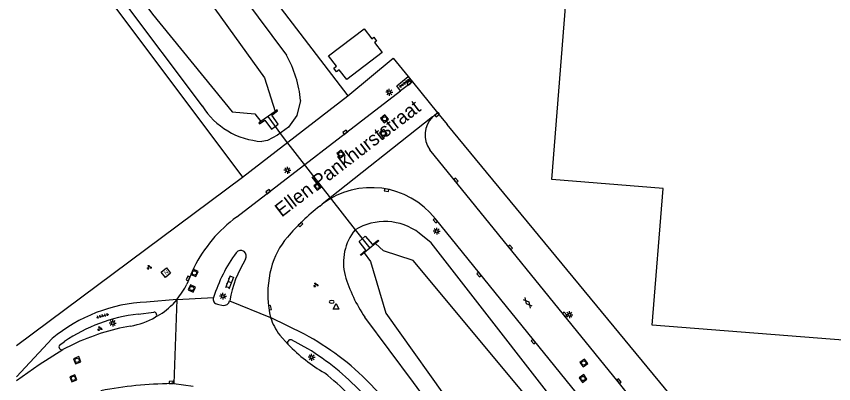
# Model space of a CAD drawing. Extents: x 131000 to 133013, y 393000 to 396501.
# Drawn here: x 131000 to 131146.8, y 394386.9 to 394452.9 of the extents above; entities that cross this region are included whole.
import ezdxf

# ---------------------------------------------------------------- set-up
doc = ezdxf.new("R2010")
doc.units = 0
for name, color, linetype in [('gg-afsc-hekwerk', 7, 'Continuous'), ('gg-anno-openbare ruimte label', 7, 'Continuous'), ('gg-bbg-bijgebouw', 7, 'Continuous'), ('gg-bbg-luifel en loopbrug', 7, 'Continuous'), ('gg-knt-verharding', 7, 'Continuous'), ('gg-kntw-bovenkant insteek waterloop', 7, 'Continuous'), ('gg-kntw-waterlijn', 7, 'Continuous'), ('gg-kwrk-duiker nz buis', 7, 'Continuous'), ('gg-kwrk-uitstroombak niveau min 01', 7, 'Continuous'), ('gt-grn-groengrens', 7, 'Continuous'), ('gt-grn-weggrens', 7, 'Continuous'), ('gt-symb-brandkraan', 7, 'Continuous'), ('gt-symb-gesloten verharding', 7, 'Continuous'), ('gt-symb-groenvak', 7, 'Continuous'), ('gt-symb-klinker verharding', 7, 'Continuous'), ('gt-symb-kolk', 7, 'Continuous'), ('gt-symb-lichtmast', 7, 'Continuous'), ('gt-symb-nortonput', 7, 'Continuous'), ('gt-symb-rioolschacht', 7, 'Continuous'), ('gt-symb-tegel verharding', 7, 'Continuous'), ('gt-symb-waterafsluiter', 7, 'Continuous')]:
    doc.layers.add(name, color=color, linetype=linetype)

# ---------------------------------------------------------------- blocks, each defined once
blk = doc.blocks.new('gt0-KOLK')
at = {"layer": 'gt-symb-kolk'}
blk.add_lwpolyline([(0, 0), (0.37, 0), (0.37, 0.4), (-0.38, 0.4), (-0.38, 0), (0, 0)], dxfattribs=at)
blk = doc.blocks.new('gt0-LMAST')
at = {"layer": 'gt-symb-lichtmast'}
for p, q in [((-0.18, 0.17), (-0.45, 0.44)), ((-0.01, 0.25), (-0.01, 0.62)), ((0.17, 0.17), (0.44, 0.44)), ((-0.26, 0), (-0.63, 0)), ((-0.18, -0.18), (-0.45, -0.45)), ((-0.01, -0.25), (-0.01, -0.63)), ((0.44, -0.45), (0.17, -0.18)), ((0.24, 0), (0.62, 0))]:
    blk.add_line(p, q, dxfattribs=at)
blk.add_circle((-0.01, 0), 0.25, dxfattribs=at)
blk = doc.blocks.new('gt0-RS')
at = {"layer": 'gt-symb-rioolschacht'}
blk.add_lwpolyline([(-0.5, -0.5), (0.5, -0.5), (0.5, 0.5), (-0.5, 0.5)], close=True, dxfattribs=at)
blk.add_circle((0, 0), 0.375, dxfattribs=at)
blk = doc.blocks.new('gt0-KL1')
at = {"layer": 'gt-symb-klinker verharding'}
for p, q in [((-1.15, 0.3), (1.15, 0.3)), ((-1, -0.3), (-1, 0.3)), ((-0.5, 0.3), (-0.5, 0.45)), ((0, -0.3), (0, 0.3)), ((0.5, 0.3), (0.5, 0.45)), ((1, -0.3), (1, 0.3)), ((-1.15, -0.3), (1.15, -0.3)), ((-0.5, -0.45), (-0.5, -0.3)), ((0.5, -0.45), (0.5, -0.3))]:
    blk.add_line(p, q, dxfattribs=at)
blk = doc.blocks.new('gt0-NPUT')
at = {"layer": 'gt-symb-nortonput'}
blk.add_lwpolyline([(-0.57, -0.61), (-0.57, 0.59), (0.63, 0.59), (0.63, -0.61)], close=True, dxfattribs=at)
blk.add_text('N', height=0.7, dxfattribs=at).set_placement((-0.22, -0.38))
blk = doc.blocks.new('gt0-WAFSL')
at = {"layer": 'gt-symb-waterafsluiter'}
for p, q in [((-0.5, -0.33), (0, 0.67)), ((0, 0.67), (0.5, -0.33)), ((0.5, -0.33), (-0.5, -0.33))]:
    blk.add_line(p, q, dxfattribs=at)
blk = doc.blocks.new('gt0-BR')
at = {"layer": 'gt-symb-brandkraan'}
for centre, radius, start, end in [((-0.24, 0), 0.206, 107.5669, 252.4331), ((0.6, -2.66), 3, 106.892, 107.5669), ((0, -0.69), 0.938, 73.108, 106.892), ((-0.6, -2.66), 3, 72.4331, 73.108), ((0.24, 0), 0.206, 287.567, 72.4331), ((0.6, 2.66), 3, 252.4331, 253.108), ((0, 0.69), 0.938, 253.108, 286.8921), ((-0.6, 2.66), 3, 286.8921, 287.567)]:
    blk.add_arc(centre, radius, start, end, dxfattribs=at)
blk = doc.blocks.new('gt0-GRVAK')
at = {"layer": 'gt-symb-groenvak'}
for p, q in [((-0.11, 0.19), (-0.23, 0.24)), ((-0.18, 0.15), (0.09, 0.15)), ((-0.09, 0.21), (-0.16, 0.32)), ((-0.05, 0.21), (-0.05, 0.39)), ((0, 0.21), (0.06, 0.32)), ((0.02, 0.19), (0.13, 0.24)), ((0.26, -0.05), (0.2, 0.06)), ((0.31, -0.05), (0.31, 0.13)), ((0.35, -0.05), (0.41, 0.06)), ((-0.24, -0.23), (-0.36, -0.18)), ((-0.32, -0.26), (-0.05, -0.26)), ((-0.23, -0.21), (-0.29, -0.09)), ((-0.18, -0.2), (-0.18, -0.02)), ((-0.14, -0.21), (-0.07, -0.09)), ((-0.12, -0.23), (0, -0.18)), ((0.24, -0.07), (0.12, -0.02)), ((0.17, -0.11), (0.44, -0.11)), ((0.37, -0.07), (0.49, -0.02))]:
    blk.add_line(p, q, dxfattribs=at)
blk = doc.blocks.new('gt0-TEG1')
at = {"layer": 'gt-symb-tegel verharding'}
for p, q in [((-1.12, 0), (1.12, 0)), ((-0.9, -0.25), (-0.9, 0.25)), ((-0.45, -0.25), (-0.45, 0.25)), ((0, -0.25), (0, 0.25)), ((0.45, -0.25), (0.45, 0.25)), ((0.9, -0.25), (0.9, 0.25))]:
    blk.add_line(p, q, dxfattribs=at)
blk = doc.blocks.new('gt0-GESVH1')
at = {"layer": 'gt-symb-gesloten verharding'}
for p, q in [((-0.99, -0.26), (0.01, 0.24)), ((0.01, -0.26), (-0.99, 0.24)), ((0.01, 0.24), (1.01, -0.26)), ((1.01, 0.24), (0.01, -0.26))]:
    blk.add_line(p, q, dxfattribs=at)

msp = doc.modelspace()

# ---------------------------------------------------------------- linework, layer by layer
at = {"layer": 'gg-afsc-hekwerk'}
for p, q in [((131012.35, 394500.41), (131059.53, 394438.61)), ((131000, 394478.25), (131040.62, 394424)), ((131070.35, 394442.05), (131071.12, 394441.11)), ((131071.12, 394441.11), (131075.66, 394435.54)), ((131075.66, 394435.54), (131077.37, 394433.44)), ((131000, 394393.8), (131040.62, 394424))]:
    msp.add_line(p, q, dxfattribs=at)
for points in [[(131059.53, 394438.61), (131067.67, 394445.34), (131070.35, 394442.05)], [(131174.68, 394373.86), (131145.71, 394355.56), (131142.69, 394355.77), (131140.15, 394357.44), (131077.37, 394433.44)]]:
    msp.add_lwpolyline(points, dxfattribs=at)
at = {"layer": 'gg-bbg-bijgebouw'}
for points in [[(131116.16, 394422), (131096.16, 394423.6), (131101.1, 394485.6)], [(131154.57, 394394.27), (131114.22, 394397.47), (131116.16, 394422)]]:
    msp.add_lwpolyline(points, dxfattribs=at)
at = {"layer": 'gg-bbg-luifel en loopbrug'}
msp.add_lwpolyline([(131056.09, 394445.76), (131062.45, 394450.65), (131063.84, 394448.83), (131064.2, 394449.11), (131064.71, 394448.44), (131064.35, 394448.17), (131065.71, 394446.41), (131059.34, 394441.52), (131057.99, 394443.28), (131057.52, 394442.92), (131057.01, 394443.59), (131057.48, 394443.95), (131056.09, 394445.76)], dxfattribs=at)
at = {"layer": 'gg-knt-verharding'}
for p, q in [((131071.12, 394441.11), (131069, 394439.48)), ((131039.57, 394416.86), (131069, 394439.48)), ((131074.76, 394434.83), (131075.66, 394435.54)), ((131054.48, 394418.81), (131054.95, 394419.18)), ((131031.89, 394407.76), (131030.64, 394404.82)), ((131028.8, 394402.05), (131023.39, 394401.58)), ((131028.8, 394402.05), (131028.06, 394401.17)), ((131036.12, 394401.2), (131037.14, 394400.99)), ((131021.85, 394399.41), (131024.71, 394399.79)), ((131051.77, 394395.8), (131045.67, 394398.84)), ((131000, 394388.18), (131006.42, 394395.04)), ((131048.82, 394393.97), (131047.3, 394395.66)), ((131052.37, 394393.22), (131049.39, 394394.8)), ((131007.76, 394393.85), (131008.62, 394394.51)), ((131010.18, 394393.98), (131008.34, 394393.08)), ((131028.27, 394386.94), (131027.82, 394386.96)), ((131028.27, 394386.94), (131031.74, 394386.49))]:
    msp.add_line(p, q, dxfattribs=at)
for points in [[(131069, 394439.48), (131068.35, 394440.38), (131070.35, 394442.05)], [(131135.52, 394353.3), (131117.79, 394375.19), (131108.06, 394387.26), (131074.25, 394428.94)], [(131130.84, 394347.9), (131129.88, 394349.15), (131075.26, 394416.53)], [(131045.34, 394400.53), (131045.46, 394399.68), (131045.67, 394398.84)], [(131000, 394387.49), (131004.11, 394390.36), (131008.34, 394393.08)], [(131063.46, 394386.99), (131084.44, 394364.83), (131107.68, 394340.11)]]:
    msp.add_lwpolyline(points, dxfattribs=at)
for centre, radius, start, end in [((131077.89, 394431.59), 4.5, 134.0209, 216.0732), ((131063.76, 394407.54), 14.59, 38.0098, 127.1253), ((131079.33, 394387.09), 40.29, 128.0856, 139.5226), ((131054.41, 394396.54), 25.16, 126.1629, 153.5384), ((131059.47, 394404.02), 14.19, 139.4338, 165.2453), ((131061.08, 394394.54), 26.82, 143.6234, 162.9909), ((131040.3, 394409.83), 1.02, 326.7393, 142.9581), ((131059.67, 394397.97), 21.7, 148.5881, 169.765), ((131063.66, 394403.05), 18.5, 165.652, 187.8194), ((131018.76, 394410.7), 13.25, 319.2617, 333.6361), ((131036.23, 394402.06), 0.867, 157.7322, 262.1001), ((131024.57, 394373.22), 28.38, 92.3943, 129.7671), ((131018.8, 394410.42), 13.09, 298.0204, 315.039), ((131037.28, 394402.03), 1.05, 261.8717, 348.4449), ((131025.14, 394370.2), 29.39, 96.4243, 124.1876), ((131024.71, 394399.3), 0.494, 298.9759, 90.1702), ((131017.97, 394411.39), 14.34, 280.2262, 299.1354), ((131054.76, 394401.5), 9.47, 196.3119, 218.0788), ((131027.53, 394357.46), 40.43, 99.9916, 115.4043), ((131049.23, 394394.3), 0.527, 72.6938, 218.9499), ((131028.83, 394353.2), 48.39, 44.2966, 61.6911), ((131008.13, 394393.53), 0.49, 138.5775, 294.8752), ((131070.4, 394414.84), 30.02, 224.047, 239.9181), ((131025.18, 394349.88), 51.16, 44.1117, 57.8984), ((131029.17, 394355.28), 42.58, 36.3508, 52.0618), ((131028.92, 394313.64), 73.32, 90.8589, 100.7852)]:
    msp.add_arc(centre, radius, start, end, dxfattribs=at)
at = {"layer": 'gg-kntw-bovenkant insteek waterloop'}
for p, q in [((131009.62, 394498.32), (131048.49, 394445.93)), ((131000, 394481.07), (131033.4, 394436.78))]:
    msp.add_line(p, q, dxfattribs=at)
for points in [[(131051.06, 394437.75), (131050.36, 394435.08), (131048.86, 394432.96), (131046.89, 394431.52), (131045.09, 394430.59), (131044.08, 394430.42)], [(131130.22, 394344.22), (131122.43, 394353.18), (131113.55, 394363.57), (131103.58, 394374.82), (131074.53, 394412.2), (131072.37, 394413.96)], [(131113.11, 394336.67), (131097.12, 394355.17), (131093.4, 394359.1), (131089.83, 394363.17), (131080.01, 394375.33), (131071.32, 394387.12), (131062.6, 394398.86)]]:
    msp.add_lwpolyline(points, dxfattribs=at)
for centre, radius, start, end in [((131030.53, 394435.8), 20.62, 5.4198, 29.4126), ((131044.89, 394443.93), 13.53, 211.8815, 266.561), ((131066.18, 394405.84), 10.2, 52.6869, 121.4861), ((131067.95, 394408.68), 9.21, 140.4282, 194.6431), ((131085.1, 394414.14), 27.2, 196.6461, 214.1855)]:
    msp.add_arc(centre, radius, start, end, dxfattribs=at)
at = {"layer": 'gg-kntw-waterlijn'}
for points in [[(131005.94, 394495.52), (131044.57, 394441.82), (131046.47, 394435.82)], [(131000, 394485.98), (131024.45, 394453.25), (131038.77, 394435.72), (131042.82, 394435.39), (131043.89, 394433.98)], [(131127.88, 394334.69), (131126.64, 394336.31), (131126.58, 394339.8), (131125.55, 394342.4), (131112.68, 394359.65), (131103.39, 394369), (131096.95, 394376.88), (131091.38, 394384.92), (131071.27, 394409.03), (131065.96, 394410.78), (131064.5, 394412.09)], [(131062.46, 394410.43), (131063.63, 394408.88), (131066.35, 394399.62), (131079.25, 394381.53), (131119.29, 394335.93), (131124.08, 394334.3), (131125.54, 394332.9)]]:
    msp.add_lwpolyline(points, dxfattribs=at)
at = {"layer": 'gg-kwrk-duiker nz buis'}
msp.add_lwpolyline([(131045.18, 394434.9), (131048.11, 394430.9), (131060.85, 394414.54), (131063.48, 394411.26)], dxfattribs=at)
at = {"layer": 'gg-kwrk-uitstroombak niveau min 01'}
for p, q in [((131046.47, 394435.82), (131043.89, 394433.98)), ((131064.5, 394412.09), (131062.46, 394410.43))]:
    msp.add_line(p, q, dxfattribs=at)
for points in [[(131046.48, 394433.13), (131047.01, 394433.53), (131045.89, 394435.14), (131046.92, 394435.94), (131046.83, 394436.08), (131046.47, 394435.82)], [(131043.89, 394433.98), (131043.55, 394433.74), (131043.64, 394433.6), (131044.64, 394434.24), (131045.81, 394432.64), (131046.48, 394433.13)], [(131062.46, 394410.43), (131061.88, 394409.95), (131061.83, 394410.04), (131062.79, 394410.93), (131061.55, 394412.44), (131062.67, 394413.42), (131063.96, 394411.92), (131065, 394412.7), (131065.09, 394412.57), (131064.5, 394412.09)]]:
    msp.add_lwpolyline(points, dxfattribs=at)
at = {"layer": 'gt-grn-groengrens'}
msp.add_line((131040.62, 394424), (131059.53, 394438.61), dxfattribs=at)
at = {"layer": 'gt-grn-weggrens'}
for p, q in [((131074.76, 394434.83), (131054.95, 394419.18)), ((131028.8, 394402.05), (131035.43, 394402.39)), ((131028.8, 394402.05), (131028.27, 394386.94)), ((131038.31, 394401.82), (131045.67, 394398.84))]:
    msp.add_line(p, q, dxfattribs=at)

# ---------------------------------------------------------------- block references
at = {"layer": 'gt-symb-brandkraan'}
msp.add_blockref('gt0-BR', (131056.64, 394401.63), dxfattribs=at)
at = {"layer": 'gt-symb-gesloten verharding', "rotation": -50.96448710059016}
msp.add_blockref('gt0-GESVH1', (131091.82, 394401.46), dxfattribs=at)
at = {"layer": 'gt-symb-groenvak'}
for p in [(131023.86, 394407.84), (131053.77, 394404.67), (131014.97, 394396.82)]:
    msp.add_blockref('gt0-GRVAK', p, dxfattribs=at)
at = {"layer": 'gt-symb-klinker verharding', "rotation": 68.95425918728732}
msp.add_blockref('gt0-KL1', (131038.34, 394405.17), dxfattribs=at)
at = {"layer": 'gt-symb-kolk'}
for p, rotation in [((131070.7, 394440.78), 37.44283634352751), ((131075.46, 394435.38), -142.19034788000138), ((131059.18, 394431.92), 37.568592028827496), ((131078.82, 394423.3), -51.04503970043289), ((131045.33, 394421.27), 37.568592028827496), ((131066.52, 394421.87), 169.10581701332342), ((131050.9, 394415.65), -135.1214749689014), ((131075.42, 394416.33), 128.99099404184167), ((131088.56, 394411.27), -51.00900595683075), ((131083.27, 394406.64), 128.99099404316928), ((131031.04, 394405.76), 66.5379997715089), ((131045.34, 394400.53), -78.70129979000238), ((131098.3, 394399.25), -50.96448710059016), ((131093.01, 394394.61), 129.03551289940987), ((131108.06, 394387.26), -50.883910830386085), ((131027.82, 394386.96), 0.6875163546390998)]:
    msp.add_blockref('gt0-KOLK', p, dxfattribs=dict(at, rotation=rotation))
at = {"layer": 'gt-symb-lichtmast'}
for p in [(131066.98, 394439.24), (131048.68, 394425.24), (131075.5, 394414.32), (131037.1, 394402.65), (131099.34, 394399.31), (131017.32, 394397.82), (131053.03, 394391.69)]:
    msp.add_blockref('gt0-LMAST', p, dxfattribs=at)
at = {"layer": 'gt-symb-nortonput', "rotation": 38.91039738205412}
msp.add_blockref('gt0-NPUT', (131026.82, 394406.85), dxfattribs=at)
at = {"layer": 'gt-symb-rioolschacht'}
for p, rotation in [((131066.13, 394434.48), -51.009005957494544), ((131065.9, 394431.85), -52.1903478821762), ((131058.28, 394428.17), -51.295429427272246), ((131054.11, 394422.36), -140.7226885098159), ((131031.99, 394406.82), 66.35749834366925), ((131031.51, 394404.02), 66.35749834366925), ((131010.91, 394391.14), 21.09921225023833), ((131101.91, 394390.66), -53.130102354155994), ((131010.24, 394387.89), 21.09921225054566), ((131101.78, 394387.86), -55.10187643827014)]:
    msp.add_blockref('gt0-RS', p, dxfattribs=dict(at, rotation=rotation))
at = {"layer": 'gt-symb-tegel verharding'}
for p, rotation in [((131069.71, 394440.86), -143.130102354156), ((131015.51, 394399.11), 15.66210634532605)]:
    msp.add_blockref('gt0-TEG1', p, dxfattribs=dict(at, rotation=rotation))
at = {"layer": 'gt-symb-waterafsluiter'}
msp.add_blockref('gt0-WAFSL', (131057.41, 394400.66), dxfattribs=at)

# ---------------------------------------------------------------- texts
at = {"layer": 'gg-anno-openbare ruimte label'}
msp.add_text('Ellen Pankhurststraat', height=2.5, rotation=37.5, dxfattribs=at).set_placement((131047.64, 394416.73))

doc.saveas('drawing.dxf')
